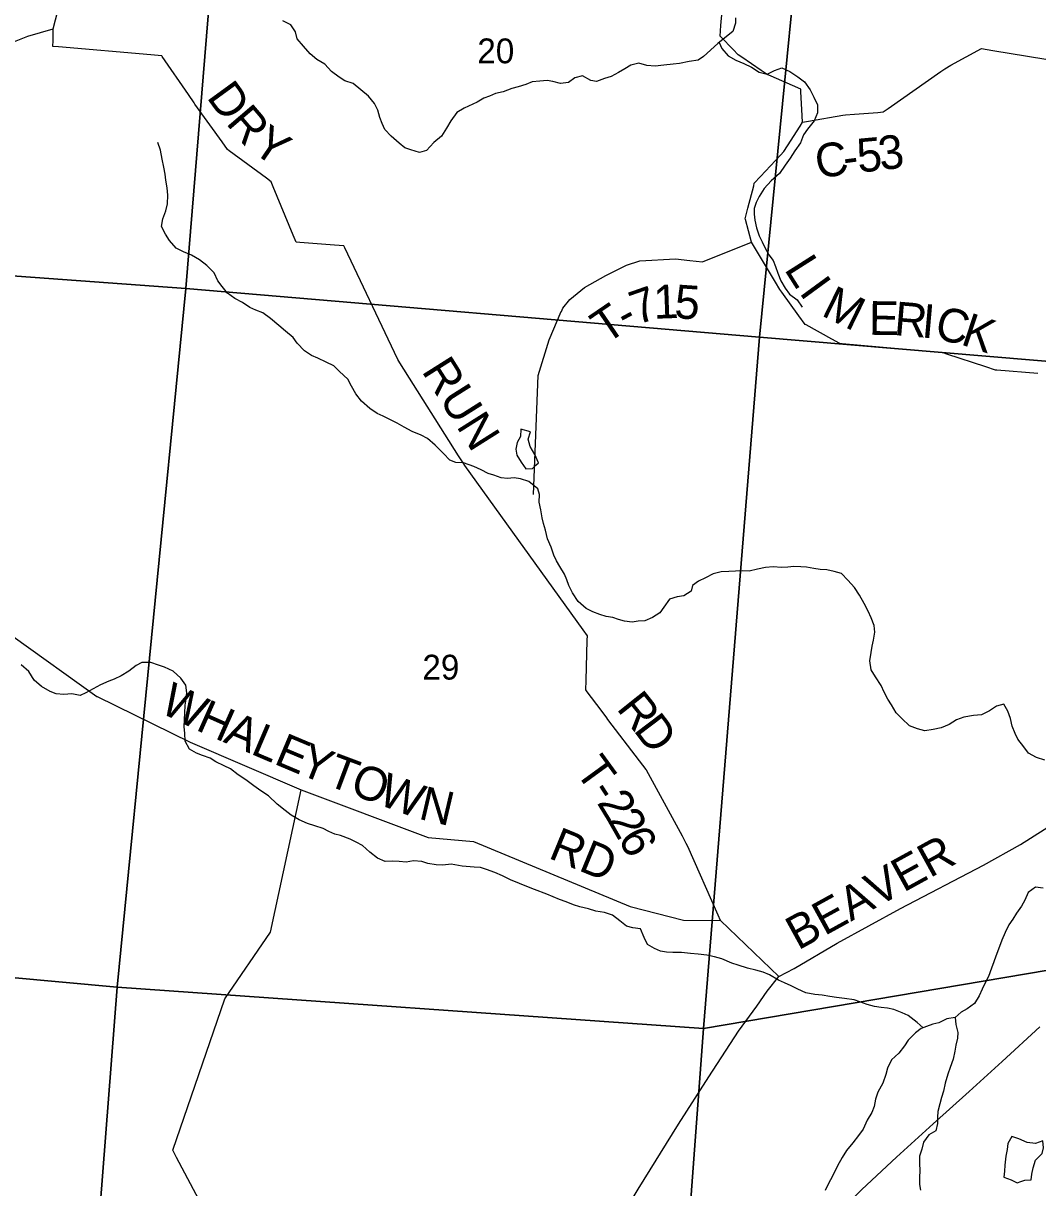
# Model space of a CAD drawing. Extents: x 1715311 to 2083412, y 146837 to 553079.
# Drawn here: x 1893599 to 1902630, y 380089 to 390456 of the extents above; entities that cross this region are included whole.
import ezdxf

# ---------------------------------------------------------------- set-up
doc = ezdxf.new("R2010")
doc.units = 0
for name, color, linetype in [('GM_X_County_Road', 7, 'Continuous'), ('GM_X_County_Road_Text', 7, 'Continuous'), ('GM_X_Minor_Lake', 7, 'Continuous'), ('GM_X_Minor_River', 7, 'Continuous'), ('GM_X_Section', 7, 'Continuous'), ('GM_X_Section_Text', 7, 'Continuous'), ('GM_X_Township_Road', 7, 'Continuous'), ('GM_X_Township_Road_Text', 7, 'Continuous'), ('GM_X_Township_ROW', 7, 'Continuous'), ('GM_X_Township_Subdivision', 7, 'Continuous')]:
    doc.layers.add(name, color=color, linetype=linetype)

msp = doc.modelspace()

# ---------------------------------------------------------------- linework, layer by layer
at = {"layer": 'GM_X_County_Road'}
for points in [[(1902630, 387337), (1902267, 387367), (1902255, 387368), (1902168, 387397), (1901822, 387511), (1901788, 387522), (1901719, 387528), (1900890, 387603), (1900869, 387604), (1900796, 387645), (1900568, 387770), (1900561, 387775), (1900504, 387852), (1900351, 388062), (1900334, 388085), (1900295, 388150), (1900082, 388507), (1900054, 388607), (1900027, 388708), (1900025, 388715), (1900049, 388809), (1900102, 389010), (1900107, 389032), (1900163, 389092), (1900340, 389282), (1900370, 389314), (1900402, 389365), (1900515, 389541), (1900536, 389575), (1900530, 389690), (1900522, 389846), (1900520, 389871), (1900448, 389903), (1900257, 389985), (1900222, 390000), (1900167, 390037), (1899995, 390154), (1899963, 390176), (1899918, 390223), (1899809, 390335), (1899802, 390343), (1899810, 390436), (1899833, 390696)], [(1893460, 390269), (1893638, 390341), (1893866, 390408), (1893905, 390567)], [(1900536, 389575), (1900588, 389584), (1900895, 389637), (1900920, 389641), (1900998, 389647), (1901206, 389663), (1901255, 389667), (1901299, 389699), (1901767, 390027), (1901802, 390052), (1901856, 390082), (1902129, 390232), (1902129, 390232), (1902231, 390215), (1902847, 390114)], [(1897486, 377192), (1897549, 377387), (1897644, 377654), (1897771, 377956), (1897887, 378170), (1898096, 378491), (1898287, 378765), (1898435, 379000), (1898755, 379546), (1899072, 380077), (1899431, 380654), (1899703, 381077), (1899965, 381482), (1900128, 381706), (1900220, 381839), (1900325, 381970), (1900461, 382041), (1900844, 382265), (1901409, 382575), (1902148, 382962), (1902478, 383146), (1902809, 383354)]]:
    msp.add_lwpolyline(points, dxfattribs=at)
at = {"layer": 'GM_X_Minor_Lake'}
for points in [[(1898027, 386842), (1898025, 386776), (1897997, 386724), (1897983, 386664), (1897992, 386612), (1898030, 386548), (1898072, 386488), (1898133, 386493), (1898162, 386521)], [(1898162, 386521), (1898186, 386544), (1898154, 386618), (1898112, 386688), (1898093, 386754), (1898115, 386820), (1898027, 386842)], [(1902399, 380544), (1902365, 380482), (1902357, 380430), (1902345, 380370), (1902337, 380289), (1902335, 380237), (1902329, 380183), (1902395, 380159), (1902447, 380133), (1902480, 380145)], [(1902480, 380145), (1902515, 380157), (1902573, 380159), (1902577, 380209), (1902589, 380265), (1902609, 380335), (1902669, 380393), (1902681, 380443), (1902677, 380507), (1902609, 380483), (1902537, 380491), (1902463, 380524), (1902399, 380544)]]:
    msp.add_lwpolyline(points, dxfattribs=at)
at = {"layer": 'GM_X_Minor_River'}
for points in [[(1897525, 389700), (1897458, 389663), (1897406, 389589), (1897366, 389523), (1897321, 389452), (1897255, 389394), (1897187, 389324), (1897127, 389307), (1897049, 389331), (1896995, 389348), (1896944, 389388), (1896874, 389450), (1896818, 389511), (1896793, 389563), (1896773, 389617), (1896756, 389683), (1896724, 389741), (1896673, 389806), (1896603, 389864), (1896534, 389919), (1896462, 389943), (1896410, 389976), (1896343, 390028), (1896283, 390092), (1896211, 390135), (1896152, 390183), (1896092, 390252), (1896037, 390318), (1896021, 390380), (1895980, 390443), (1895910, 390479)], [(1899938, 390506), (1899938, 390456), (1899915, 390382), (1899845, 390327), (1899781, 390275), (1899656, 390160), (1899606, 390128), (1899528, 390117), (1899442, 390097), (1899384, 390092), (1899302, 390084), (1899224, 390075), (1899150, 390079), (1899080, 390102), (1899008, 390084), (1898954, 390050), (1898898, 390019), (1898832, 389983), (1898774, 389966), (1898703, 389938), (1898650, 389948), (1898576, 389987), (1898508, 389971), (1898452, 389928), (1898382, 389920), (1898314, 389939), (1898262, 389947), (1898196, 389941), (1898130, 389934), (1898074, 389910), (1898004, 389889), (1897948, 389877), (1897872, 389845), (1897802, 389830), (1897750, 389808), (1897699, 389791), (1897639, 389753), (1897525, 389700)], [(1899793, 390285), (1899818, 390231), (1899874, 390166), (1899941, 390128), (1900013, 390097), (1900081, 390065), (1900151, 390020), (1900220, 390004), (1900288, 390037), (1900353, 390061), (1900422, 390027), (1900494, 389980), (1900554, 389936), (1900605, 389865), (1900638, 389797), (1900668, 389731), (1900668, 389659), (1900641, 389587), (1900581, 389515), (1900546, 389463), (1900518, 389391), (1900467, 389320), (1900427, 389254), (1900383, 389192), (1900330, 389118), (1900256, 389055), (1900195, 388985), (1900151, 388913), (1900123, 388860), (1900106, 388808), (1900106, 388758), (1900112, 388703), (1900125, 388635), (1900149, 388565), (1900178, 388511), (1900202, 388461), (1900237, 388396), (1900275, 388344), (1900297, 388290), (1900316, 388230), (1900344, 388163), (1900383, 388097), (1900419, 388045), (1900488, 387994), (1900534, 387928)], [(1897517, 386542), (1897450, 386546), (1897397, 386567), (1897341, 386627), (1897266, 386700), (1897196, 386758), (1897140, 386788), (1897061, 386821), (1896989, 386861), (1896927, 386896), (1896804, 386959), (1896748, 386983), (1896683, 387027), (1896611, 387092), (1896560, 387158), (1896522, 387226), (1896487, 387287), (1896413, 387357), (1896362, 387406), (1896296, 387440), (1896220, 387475), (1896166, 387497), (1896103, 387541), (1896037, 387608), (1896000, 387660), (1895932, 387714), (1895873, 387767), (1895799, 387827), (1895730, 387878), (1895668, 387902), (1895616, 387925), (1895549, 387971), (1895483, 388007), (1895417, 388052), (1895368, 388112), (1895330, 388162), (1895297, 388233), (1895233, 388301), (1895166, 388350), (1895096, 388392), (1895026, 388420), (1894959, 388455), (1894899, 388521), (1894864, 388580), (1894830, 388648), (1894842, 388714), (1894869, 388786), (1894883, 388849), (1894886, 388925), (1894880, 388991), (1894869, 389060), (1894863, 389112), (1894849, 389174), (1894836, 389246), (1894820, 389328), (1894797, 389394)], [(1898437, 385500), (1898416, 385552), (1898374, 385619), (1898347, 385669), (1898321, 385721), (1898298, 385793), (1898266, 385867), (1898247, 385944), (1898231, 386004), (1898217, 386054), (1898206, 386124), (1898192, 386194), (1898193, 386260), (1898179, 386312), (1898098, 386377), (1898024, 386400), (1897970, 386410), (1897910, 386402), (1897854, 386409), (1897788, 386433), (1897737, 386449), (1897675, 386480), (1897609, 386510), (1897517, 386542)], [(1902694, 383896), (1902618, 383919), (1902547, 383957), (1902505, 384015), (1902452, 384082), (1902428, 384132), (1902402, 384198), (1902387, 384267), (1902365, 384331), (1902328, 384395), (1902264, 384377), (1902200, 384336), (1902129, 384300), (1902057, 384293), (1901973, 384277), (1901907, 384256), (1901841, 384214), (1901771, 384183), (1901699, 384169), (1901625, 384156), (1901559, 384174), (1901489, 384200), (1901420, 384265), (1901370, 384317), (1901329, 384388), (1901295, 384440), (1901264, 384502), (1901236, 384560), (1901187, 384637), (1901147, 384701), (1901136, 384781), (1901146, 384855), (1901157, 384911), (1901169, 384965), (1901179, 385035), (1901174, 385095), (1901148, 385164), (1901121, 385222), (1901085, 385290), (1901042, 385364), (1901000, 385433), (1900941, 385499), (1900883, 385556), (1900819, 385576), (1900752, 385589), (1900694, 385593), (1900638, 385601), (1900572, 385614), (1900520, 385618), (1900458, 385619), (1900406, 385615), (1900350, 385611), (1900276, 385616), (1900206, 385610), (1900136, 385595), (1900060, 385579), (1900004, 385582), (1899938, 385578), (1899880, 385574), (1899812, 385571), (1899740, 385555), (1899672, 385518), (1899610, 385488), (1899558, 385450), (1899544, 385399), (1899479, 385359), (1899419, 385349), (1899351, 385328), (1899301, 385258), (1899265, 385206), (1899200, 385167), (1899132, 385137), (1899072, 385133), (1899018, 385124), (1898950, 385134), (1898899, 385149), (1898847, 385165), (1898787, 385175), (1898731, 385192), (1898669, 385216), (1898610, 385245), (1898538, 385309), (1898487, 385384), (1898455, 385450), (1898437, 385500)], [(1897507, 382953), (1897407, 382970), (1897335, 382962), (1897275, 382965), (1897200, 382975), (1897146, 382992), (1897074, 383000), (1897006, 382987), (1896944, 382993), (1896890, 382995), (1896820, 382992), (1896753, 383022), (1896685, 383075), (1896618, 383137), (1896562, 383166), (1896510, 383192), (1896424, 383225), (1896373, 383237), (1896319, 383261), (1896267, 383288), (1896195, 383310), (1896130, 383332), (1896056, 383365), (1895984, 383405), (1895931, 383448), (1895859, 383504), (1895782, 383577), (1895714, 383621), (1895652, 383666), (1895579, 383720), (1895511, 383765), (1895444, 383819), (1895388, 383845), (1895314, 383882), (1895261, 383912), (1895193, 383937), (1895141, 383957), (1895079, 383992), (1895040, 384066), (1895036, 384136), (1895031, 384192), (1895035, 384258), (1895036, 384314), (1895040, 384386), (1895048, 384440), (1895055, 384496), (1895045, 384562), (1895002, 384626), (1894932, 384687), (1894857, 384723), (1894801, 384740), (1894733, 384764), (1894655, 384764), (1894603, 384739), (1894537, 384687), (1894471, 384646), (1894409, 384618), (1894359, 384598), (1894286, 384565), (1894220, 384531), (1894156, 384496), (1894106, 384472), (1894030, 384485), (1893960, 384481), (1893891, 384487), (1893839, 384508), (1893761, 384550), (1893696, 384609), (1893648, 384685), (1893579, 384744)], [(1901611, 381512), (1901557, 381561), (1901478, 381622), (1901422, 381646), (1901350, 381677), (1901294, 381687), (1901237, 381694), (1901177, 381702), (1901111, 381720), (1901047, 381743), (1900995, 381761), (1900909, 381774), (1900840, 381782), (1900778, 381791), (1900710, 381803), (1900646, 381808), (1900566, 381824), (1900494, 381857), (1900435, 381885), (1900377, 381912), (1900323, 381936), (1900242, 381983), (1900186, 382007), (1900120, 382027), (1900046, 382044), (1899962, 382071), (1899907, 382089), (1899817, 382128), (1899751, 382144), (1899683, 382160), (1899607, 382169), (1899540, 382175), (1899458, 382184), (1899382, 382183), (1899326, 382185), (1899272, 382195), (1899218, 382218), (1899155, 382254), (1899127, 382316), (1899094, 382393), (1899026, 382403), (1898968, 382418), (1898910, 382464), (1898843, 382514), (1898773, 382539), (1898695, 382552), (1898631, 382572), (1898553, 382591), (1898496, 382607), (1898432, 382633), (1898372, 382654), (1898261, 382703), (1898149, 382743), (1898067, 382778), (1898015, 382798), (1897936, 382829), (1897866, 382867), (1897796, 382894), (1897723, 382922), (1897669, 382939), (1897613, 382943), (1897507, 382953)], [(1902680, 382755), (1902610, 382764), (1902546, 382718), (1902514, 382648), (1902487, 382596), (1902441, 382532), (1902409, 382481), (1902372, 382429), (1902340, 382361), (1902310, 382293), (1902281, 382213), (1902257, 382151), (1902238, 382099), (1902220, 382045), (1902191, 381970), (1902161, 381912), (1902135, 381856), (1902110, 381796), (1902068, 381730), (1902002, 381682), (1901950, 381653), (1901895, 381603), (1901901, 381543), (1901918, 381471), (1901916, 381419), (1901902, 381357), (1901891, 381305), (1901877, 381233), (1901852, 381159), (1901830, 381099), (1901807, 381019), (1901791, 380949), (1901773, 380893), (1901760, 380835), (1901742, 380767), (1901739, 380717), (1901739, 380661), (1901723, 380595), (1901662, 380559), (1901614, 380494), (1901598, 380432), (1901579, 380370), (1901577, 380302), (1901580, 380244), (1901578, 380176), (1901577, 380118), (1901587, 380067)], [(1901895, 381603), (1901821, 381592), (1901751, 381556), (1901695, 381544), (1901641, 381523), (1901591, 381505), (1901541, 381469), (1901476, 381404), (1901444, 381352), (1901394, 381288), (1901329, 381228), (1901293, 381153), (1901278, 381097), (1901250, 381019), (1901207, 380939), (1901187, 380877), (1901175, 380811), (1901154, 380759), (1901112, 380689), (1901075, 380609), (1901035, 380554), (1900983, 380488), (1900928, 380420), (1900890, 380358), (1900849, 380283), (1900805, 380199), (1900764, 380121), (1900738, 380065)]]:
    msp.add_lwpolyline(points, dxfattribs=at)
at = {"layer": 'GM_X_Section'}
for points in [[(1895398, 392411), (1900685, 393054), (1900152, 387663), (1895047, 388096)], [(1900685, 393054), (1906523, 392572), (1905844, 387183), (1900152, 387663)], [(1889933, 392776), (1895398, 392411), (1895047, 388096), (1889594, 388493)], [(1889594, 388493), (1895047, 388096), (1894435, 381874), (1889109, 382362), (1889535, 387805)], [(1900152, 387663), (1899654, 381506), (1894435, 381874), (1895047, 388096)], [(1905844, 387183), (1905481, 381890), (1902723, 382027), (1899654, 381506), (1900152, 387663)], [(1889103, 382282), (1889109, 382362), (1894435, 381874), (1894025, 376597), (1893489, 376632), (1888702, 376971)], [(1899654, 381506), (1902723, 382027), (1905481, 381890), (1904842, 375809), (1904462, 375835), (1899441, 376168), (1899458, 378866)], [(1894435, 381874), (1899654, 381506), (1899458, 378866), (1899441, 376168), (1898877, 376211), (1894025, 376597)]]:
    msp.add_lwpolyline(points, close=True, dxfattribs=at)
at = {"layer": 'GM_X_Township_Road'}
for points in [[(1899806, 382467), (1899785, 382514), (1899514, 383126), (1899501, 383154), (1899467, 383218), (1899148, 383807), (1899144, 383813), (1899086, 383890), (1898804, 384258), (1898793, 384271), (1898742, 384340), (1898619, 384505), (1898607, 384521), (1898609, 384605), (1898620, 384965), (1898621, 385002), (1898583, 385056), (1897530, 386520), (1897514, 386542), (1897473, 386606), (1896950, 387434), (1896932, 387462), (1896902, 387525), (1896461, 388456), (1896453, 388474), (1896370, 388481), (1896061, 388504), (1896028, 388506), (1896001, 388570), (1895824, 388999), (1895805, 389046), (1895763, 389077), (1895431, 389322), (1895418, 389332), (1895368, 389402), (1895127, 389737), (1895119, 389749), (1895069, 389822), (1894835, 390162), (1894832, 390166), (1894735, 390175), (1893913, 390246), (1893863, 390251), (1893864, 390303), (1893865, 390355), (1893866, 390408)], [(1899532, 388345), (1899647, 388333), (1900082, 388507)], [(1898389, 387891), (1898402, 387921), (1898463, 387997), (1898594, 388103), (1898785, 388210), (1898968, 388302), (1899088, 388342), (1899404, 388358), (1899532, 388345), (1899532, 388345)], [(1893508, 384996), (1894254, 384463), (1894255, 384463), (1895084, 384055), (1896074, 383631), (1897203, 383208), (1897608, 383172), (1899002, 382594), (1899475, 382472), (1899806, 382467), (1899807, 382467)], [(1894963, 380359), (1894957, 380369), (1894929, 380423), (1895392, 381772), (1895800, 382363), (1896074, 383631)], [(1899807, 382467), (1900325, 381970)], [(1895541, 378074), (1895542, 378095), (1895593, 379174), (1894963, 380359)]]:
    msp.add_lwpolyline(points, dxfattribs=at)
at = {"layer": 'GM_X_Township_ROW'}
msp.add_lwpolyline([(1898140, 386260), (1898182, 387320), (1898279, 387637), (1898388, 387891), (1898389, 387891)], dxfattribs=at)
at = {"layer": 'GM_X_Township_Subdivision'}
msp.add_lwpolyline([(1898833, 376197), (1898835, 376203), (1898891, 376386), (1898937, 376517), (1899019, 376712), (1899171, 377021), (1899334, 377353), (1899499, 377682), (1899652, 377994), (1899799, 378290), (1899956, 378605), (1900111, 378891), (1900334, 379224), (1900502, 379456), (1900744, 379755), (1900895, 379908), (1901063, 380073), (1901373, 380362), (1901699, 380659), (1902021, 380945), (1902314, 381212), (1902650, 381520)], dxfattribs=at)

# ---------------------------------------------------------------- texts
at = {"layer": 'GM_X_County_Road_Text'}
for s, rotation, p in [('C', 9.3699, (1900674, 389071)), ('5', 5.2109, (1901033, 389127)), ('3', 7.9526, (1901233, 389145)), ('-', 7.4678, (1900914, 389111)), ('L', 302.4265, (1900368, 388267)), ('I', 306.1446, (1900500, 388060)), ('M', 333.9059, (1900693, 387859)), ('E', 359.333, (1901126, 387683)), ('R', 355.1427, (1901345, 387681)), ('I', 354.9667, (1901590, 387660)), ('C', 347.5457, (1901702, 387650)), ('K', 341.7183, (1901935, 387599)), ('BEAVER', 28.788, (1900497, 382199))]:
    msp.add_text(s, height=300, rotation=rotation, dxfattribs=at).set_placement(p)
at = {"layer": 'GM_X_Section_Text'}
for s, p in [('20', (1897641, 390100)), ('29', (1897152, 384613))]:
    msp.add_text(s, height=221, rotation=0, dxfattribs=at).set_placement(p)
at = {"layer": 'GM_X_Township_Road_Text'}
for s, rotation, p in [('D', 306.0772, (1895225, 389798)), ('R', 310.4541, (1895396, 389566)), ('Y', 325.6706, (1895619, 389321)), ('7', 19.3664, (1899063, 387768)), ('1', 2.0976, (1899214, 387825)), ('5', 356.0938, (1899390, 387832)), ('T', 34.301, (1898787, 387593)), ('-', 28.1675, (1898965, 387715)), ('RUN', 302.2468, (1897140, 387360)), ('W', 333.962, (1894801, 384327)), ('H', 336.011, (1895124, 384169)), ('R', 308.5562, (1898873, 384354)), ('A', 336.8824, (1895370, 384060)), ('L', 336.8945, (1895613, 383956)), ('D', 307.106, (1899025, 384163)), ('E', 337.168, (1895820, 383867)), ('Y', 338.4535, (1896034, 383778)), ('T', 339.4338, (1896285, 383679)), ('T', 306.0822, (1898505, 383796)), ('O', 339.5168, (1896495, 383600)), ('W', 339.7862, (1896744, 383507)), ('N', 346.8071, (1897109, 383375)), ('2', 301.3672, (1898701, 383517)), ('-', 303.1358, (1898635, 383618)), ('2', 299.6571, (1898796, 383361)), ('RD', 337.6471, (1898264, 383028)), ('6', 299.1795, (1898887, 383201))]:
    msp.add_text(s, height=300, rotation=rotation, dxfattribs=at).set_placement(p)

doc.saveas('drawing.dxf')
